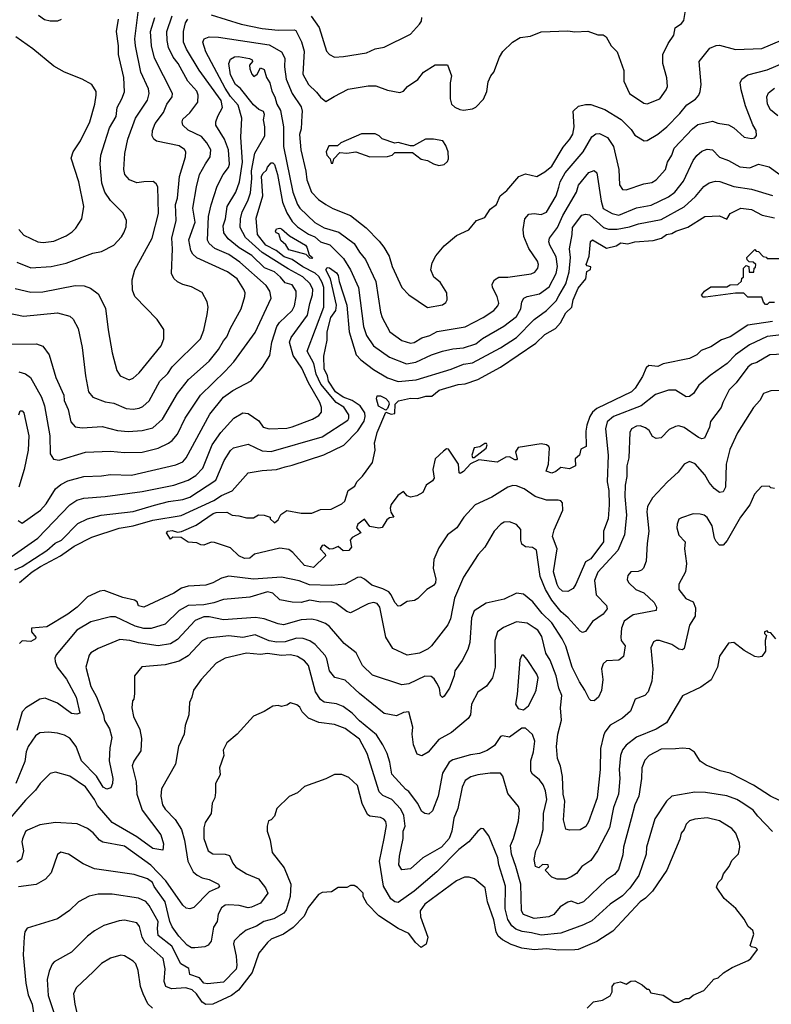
# Model space of a CAD drawing. Extents: x 1793424 to 1900092, y 321114 to 470632.
# Tile 263 of 292: x 1856012 to 1860268, y 451525 to 457103. Entities that reach past the tile are written whole.
import ezdxf

# ---------------------------------------------------------------- set-up
doc = ezdxf.new("R2010")
doc.units = 0

msp = doc.modelspace()

# ---------------------------------------------------------------- linework, layer by layer
at = {"layer": '0CON05XD'}
for points in [[(1857095, 457130.5), (1857265, 457076.5), (1857385, 457052.7), (1857475, 457043.3), (1857565, 457046.2), (1857575, 457041.9), (1857607, 456977), (1857622.2, 456925), (1857615.7, 456795), (1857646.9, 456735), (1857692.7, 456692.7), (1857715, 456663.3), (1857745, 456640), (1857792, 456668), (1857871.2, 456708.8), (1857985, 456728.8), (1858028.3, 456728.3), (1858093.6, 456703.6), (1858165, 456690), (1858185, 456697.5), (1858207.5, 456725), (1858265.9, 456764.1), (1858297.5, 456805), (1858365, 456847.5), (1858435, 456847.5), (1858456.7, 456785), (1858450, 456745), (1858450, 456655), (1858457.5, 456625), (1858475, 456607.5), (1858503.6, 456593.6), (1858525, 456590), (1858575, 456597.5), (1858595, 456607.5), (1858638.3, 456651.7), (1858656.7, 456695), (1858665, 456750), (1858680, 456785), (1858696.7, 456805), (1858729.3, 456890.7), (1858747, 456923), (1858802.5, 456975), (1858845, 457002.5), (1858905, 457010), (1858965, 457033.8), (1859115, 457038.8), (1859155, 457033.8), (1859228.3, 457038.3), (1859285, 457017.5), (1859315, 457017.5), (1859332.5, 457005), (1859360, 456955), (1859395, 456920), (1859432.5, 456815), (1859432.5, 456755), (1859465, 456683.8), (1859545, 456630), (1859565, 456626.2), (1859635.6, 456654.4), (1859673.3, 456705), (1859680, 456725), (1859676.1, 456773.9), (1859654, 456855), (1859653.3, 456905), (1859683, 456967), (1859715.6, 457014.4), (1859723, 457057), (1859758.5, 457081.5), (1859771.7, 457098.3), (1859783.1, 457166.9)], [(1855895, 455452), (1856033, 455423), (1856225, 455442), (1856295, 455423.8), (1856315, 455406.7), (1856342.7, 455352.7), (1856365.8, 455245), (1856384.1, 455085.9), (1856400.8, 454995), (1856425, 454964), (1856495, 454938.6), (1856545, 454930), (1856615, 454900), (1856655, 454896.9), (1856687.4, 454902.6), (1856708.7, 454911.3), (1856745, 454944.2), (1856805.8, 455055), (1856851.3, 455098.7), (1856875, 455135.8), (1857035.7, 455295), (1857053.9, 455343.9), (1857073.6, 455433.6), (1857078.8, 455475), (1857073.6, 455503.6), (1857045, 455557.5), (1856985, 455590), (1856935, 455602.5), (1856905, 455617.5), (1856885, 455637.5), (1856871.2, 455665), (1856876.4, 455805), (1856872.2, 455865), (1856896.7, 455965), (1856894.6, 456055), (1856905, 456091.2), (1856915.6, 456215), (1856950, 456325), (1856952, 456355), (1856945, 456368), (1856915, 456387.8), (1856785.5, 456415.5), (1856772, 456425), (1856760.8, 456445), (1856763.1, 456475), (1856779.4, 456515), (1856825, 456576.2), (1856844.2, 456625), (1856874.3, 456665.7), (1856877.5, 456685), (1856775.5, 456885), (1856757.8, 456955), (1856751.8, 457035), (1856776.7, 457115)], [(1855965, 455264.3), (1856106.8, 455266.8), (1856142.7, 455252.7), (1856178, 455205), (1856215.7, 455075.7), (1856260.6, 454975), (1856264.3, 454945), (1856285.6, 454895), (1856300.8, 454825), (1856325, 454796), (1856365, 454790.8), (1856479.1, 454799.1), (1856565, 454775.6), (1856625, 454769.5), (1856705, 454775.6), (1856765, 454791.4), (1856820.9, 454839.1), (1856905.7, 454985), (1856967.5, 455065), (1857085, 455169.2), (1857138.1, 455235), (1857165, 455283.8), (1857185, 455306.2), (1857204.5, 455355.5), (1857265.8, 455465), (1857286, 455535), (1857287.5, 455555), (1857280.8, 455575), (1857242.9, 455635), (1857188, 455675), (1857014.6, 455754.6), (1856991.4, 455775), (1856981.1, 455795), (1856970, 455855), (1857004.4, 455955), (1856991.8, 456035), (1857013.1, 456155), (1857030.6, 456225), (1857063, 456287), (1857090.8, 456325), (1857094.3, 456365), (1857071.5, 456405), (1857040.2, 456440.2), (1856966.4, 456476.4), (1856935.7, 456505.7), (1856930.8, 456525), (1856935, 456540), (1856975.8, 456575), (1857020, 456635), (1857022.5, 456675), (1857015, 456697.5), (1856963.3, 456755), (1856909.5, 456855), (1856880.8, 456890.8), (1856853.8, 456945), (1856847.3, 456985), (1856844.6, 457035), (1856874.6, 457125)], [(1855985, 455580), (1856075, 455560), (1856141.7, 455561.7), (1856325, 455597.5), (1856375.8, 455595.8), (1856412.7, 455582.7), (1856455, 455550), (1856497.7, 455467.7), (1856512, 455345), (1856536, 455215), (1856561.2, 455115), (1856580, 455085), (1856631.7, 455061.7), (1856655, 455071.2), (1856687.4, 455102.6), (1856812.5, 455255), (1856828, 455295), (1856827.7, 455347.7), (1856790, 455405), (1856663.8, 455535), (1856650.5, 455570.5), (1856648.3, 455628.3), (1856662.9, 455685), (1856762.5, 455865), (1856796.7, 456005), (1856793.8, 456155), (1856785, 456172.5), (1856767, 456187), (1856715, 456183.3), (1856675, 456178.8), (1856633.3, 456195), (1856606.2, 456225), (1856600.8, 456255), (1856607.5, 456345), (1856624.3, 456425), (1856668.1, 456545), (1856735, 456646.2), (1856745.5, 456684.5), (1856741.1, 456711.1), (1856696.7, 456805), (1856666.5, 456955), (1856664.4, 456995), (1856683.3, 457145)], [(1855995, 455728.6), (1856075, 455697.5), (1856190, 455705), (1856275, 455724.3), (1856425, 455780), (1856475, 455790), (1856545, 455826.2), (1856587.9, 455872.1), (1856601.2, 455895), (1856615, 455930), (1856616.2, 455965), (1856597.3, 456007.3), (1856525, 456078.8), (1856494.3, 456125), (1856476.6, 456176.6), (1856468.1, 456285), (1856471.9, 456335), (1856492.8, 456407.2), (1856520.6, 456489.4), (1856556.9, 456555), (1856562.9, 456605), (1856590, 456655), (1856605.7, 456694.3), (1856600.5, 456775), (1856570.6, 456905), (1856571.1, 456955), (1856560.6, 457035), (1856571.4, 457105)], [(1856007.3, 455107.3), (1856045, 455096), (1856072, 455075), (1856134.4, 454965), (1856152.2, 454915), (1856182.9, 454745), (1856184.3, 454644.3), (1856202.5, 454612.5), (1856235, 454607.5), (1856385, 454652.9), (1856525, 454658.6), (1856605, 454650.6), (1856705, 454651.9), (1856795, 454675.6), (1856855, 454704.3), (1856875, 454718), (1856905, 454754), (1856949.4, 454845), (1857035, 454976), (1857175, 455111.9), (1857224.7, 455165.3), (1857345, 455330), (1857435.8, 455525), (1857428.6, 455565), (1857406.7, 455596.7), (1857258.7, 455728.7), (1857195, 455771.8), (1857117.3, 455807.3), (1857085.4, 455835.4), (1857074.5, 455854.5), (1857081.5, 455988.5), (1857095.4, 456054.6), (1857130.5, 456159.5), (1857163.3, 456225), (1857194.5, 456265), (1857200.4, 456285), (1857194.5, 456365), (1857170.5, 456425), (1857122.5, 456505), (1857122, 456525), (1857134.4, 456555.6), (1857159.5, 456605), (1857152.5, 456645), (1857027.6, 456817.6), (1856955.4, 456935.4), (1856940, 456975), (1856939.1, 457035), (1856950, 457085), (1856964.3, 457105)], [(1856245.9, 457104.1), (1856225, 457093.8), (1856185, 457093.8), (1856152.3, 457102.3), (1856117.3, 457127.3)], [(1857662.4, 457122.4), (1857708, 457058), (1857748, 456925), (1857765, 456906.2), (1857795, 456891.2), (1857845, 456894), (1857975, 456915.8), (1858025, 456938), (1858075, 456946.2), (1858225, 457021.2), (1858275, 457077.5), (1858286.2, 457095), (1858288.8, 457115)], [(1856006, 455915), (1856035, 455882), (1856115, 455844), (1856145, 455840.8), (1856205, 455847.5), (1856275, 455877.5), (1856309.3, 455900.7), (1856329.1, 455920.9), (1856364, 455975), (1856374.2, 456045), (1856347.1, 456185), (1856302.3, 456317.7), (1856313.8, 456355), (1856355, 456416.7), (1856409.2, 456525), (1856437.5, 456625), (1856444.2, 456675), (1856443.8, 456695), (1856420, 456735), (1856365.8, 456765.8), (1856265.8, 456805.8), (1856205, 456840), (1856085, 456938), (1855988.8, 457005)], [(1856003.8, 454265), (1856025, 454250), (1856128.6, 454325), (1856160.5, 454359.5), (1856214.2, 454445), (1856245, 454470), (1856285, 454490.6), (1856375, 454515.6), (1856475, 454518.1), (1856525, 454526.9), (1856645, 454522.2), (1856895, 454581.5), (1856935, 454598.6), (1856955, 454621.2), (1857087.5, 454867.5), (1857166.1, 454963.9), (1857218, 455002), (1857322.3, 455057.7), (1857386.7, 455135), (1857428.8, 455201.2), (1857440, 455275), (1857467.5, 455365), (1857481.9, 455388.1), (1857555, 455456), (1857568.2, 455481.8), (1857577.1, 455535), (1857576.9, 455565), (1857555, 455600), (1857515, 455611.5), (1857489.1, 455645), (1857455, 455674.5), (1857396.9, 455696.9), (1857326.3, 455766.3), (1857255, 455811.1), (1857191.7, 455861.7), (1857168.1, 455895), (1857164.5, 455934.5), (1857177.1, 455975), (1857185.6, 456045), (1857234.6, 456125.4), (1857255.4, 456185), (1857272.7, 456295), (1857263.4, 456436.6), (1857269.4, 456545), (1857248.3, 456618.3), (1857205, 456668.5), (1857174.7, 456715), (1857065, 456920), (1857048.8, 456975), (1857056.1, 456993.9), (1857084.1, 457005.9), (1857137, 457003), (1857425, 456960), (1857495, 456921.4), (1857513.6, 456885), (1857511.5, 456835), (1857520.4, 456765), (1857554.2, 456685), (1857605, 456610), (1857611.9, 456585), (1857609.2, 456559.2), (1857605.6, 456485), (1857596.8, 456453.2), (1857604.5, 456365), (1857632.5, 456245), (1857637.8, 456195), (1857664.3, 456125), (1857703.8, 456083.8), (1857745, 456055.7), (1857785, 456032.9), (1857885, 455994.2), (1857972.8, 455922.8), (1858047.6, 455847.6), (1858074.4, 455814.4), (1858103, 455763), (1858120, 455705), (1858175.8, 455585.8), (1858215, 455543.3), (1858321.7, 455471.7), (1858405, 455487.5), (1858425, 455500), (1858432.5, 455515), (1858430, 455555), (1858393.3, 455615), (1858357.5, 455645), (1858340, 455685), (1858347.5, 455725), (1858367.5, 455765), (1858415, 455822.5), (1858485, 455880), (1858555, 455912.5), (1858597.5, 455965), (1858645, 455982.5), (1858675, 456030), (1858712.5, 456055), (1858732.5, 456105), (1858770, 456135), (1858837.5, 456215), (1858875, 456230), (1858940, 456215), (1858985, 456240), (1859025, 456272.5), (1859089.1, 456380.9), (1859127.1, 456425), (1859144.4, 456455), (1859151.9, 456495), (1859146.2, 456585), (1859176.8, 456613.2), (1859215, 456622.9), (1859245, 456622.9), (1859325, 456594), (1859417, 456537), (1859475, 456481.2), (1859495, 456449.2), (1859547, 456417), (1859565, 456418.8), (1859625, 456454.2), (1859675.8, 456495), (1859748.9, 456571.1), (1859790.3, 456619.7), (1859837.9, 456652.1), (1859857.5, 456675), (1859865.8, 456695), (1859870, 456735), (1859860, 456865), (1859919.3, 456940.7), (1859955, 456956.7), (1859975, 456957.5), (1860065, 456933.8), (1860215, 456940), (1860325, 456985.8)], [(1855848.5, 453981.5), (1856114.2, 454165), (1856295.5, 454354.5), (1856335, 454380), (1856375, 454393.1), (1856495, 454401.1), (1856705, 454430.5), (1856885, 454465.5), (1856965, 454494.4), (1857009.3, 454520.7), (1857048.1, 454561.9), (1857101.4, 454695), (1857150, 454765), (1857225, 454846), (1857275, 454875.8), (1857305, 454872), (1857365, 454830.8), (1857390, 454795), (1857425, 454784.4), (1857525, 454788.6), (1857555, 454795.7), (1857670.3, 454839.7), (1857705, 454860), (1857720.8, 454879.2), (1857720.8, 454905), (1857710.6, 454935), (1857646.2, 455045), (1857609.2, 455129.2), (1857560.5, 455200.5), (1857539.6, 455275), (1857547.9, 455302.1), (1857642, 455428), (1857653.6, 455495), (1857670, 455545), (1857670.7, 455575), (1857656.1, 455606.1), (1857615, 455645.4), (1857531.5, 455691.5), (1857385, 455784), (1857289.4, 455869.4), (1857260.5, 455925), (1857262.7, 455975), (1857272.2, 456015), (1857304, 456076), (1857317.9, 456122.1), (1857326.3, 456203.7), (1857324.2, 456245.8), (1857343.3, 456346.7), (1857400.6, 456445), (1857400.6, 456495), (1857392, 456535), (1857398, 456565), (1857391.7, 456581.7), (1857365, 456594.2), (1857335, 456621.1), (1857262.1, 456712.1), (1857234.5, 456735), (1857205, 456791.2), (1857196, 456855), (1857205, 456880), (1857227.3, 456892.7), (1857250, 456895), (1857312.7, 456882.7), (1857327.5, 456875), (1857330, 456865), (1857312.5, 456845), (1857314.2, 456825), (1857325.8, 456795), (1857338.3, 456781.7), (1857356.8, 456793.2), (1857375, 456830), (1857395, 456820), (1857409.2, 456775), (1857427.3, 456745), (1857438.7, 456698.7), (1857456.4, 456665), (1857467.8, 456625), (1857487.9, 456587.9), (1857505.4, 456495.4), (1857505.5, 456385), (1857558.8, 456125), (1857585.3, 456055.3), (1857598.6, 456035), (1857682.9, 455952.9), (1857735, 455923.8), (1857818.3, 455898.3), (1857905.6, 455835), (1857935, 455786), (1857970.6, 455745), (1858028.7, 455618.7), (1858054.3, 455445), (1858064.2, 455415), (1858108, 455335), (1858175.6, 455285.6), (1858225, 455270.6), (1858245, 455274.4), (1858289.3, 455300.7), (1858335, 455314.4), (1858375.9, 455335.9), (1858535, 455361.9), (1858636, 455415), (1858696.2, 455455), (1858718.8, 455481.2), (1858723.9, 455496.1), (1858715.8, 455535), (1858689.2, 455585), (1858688, 455605), (1858700.3, 455629.7), (1858725, 455644), (1858775, 455644.3), (1858907.9, 455662.1), (1858928.3, 455671.7), (1858945.4, 455694.6), (1858949.4, 455715), (1858943.1, 455735), (1858895, 455806.2), (1858866.9, 455875), (1858863.1, 455915), (1858872.2, 455975), (1858895, 456000.6), (1858925, 456004.3), (1858965, 455999.4), (1858995, 456012.9), (1859049.6, 456105), (1859064.4, 456154.4), (1859071.8, 456185), (1859100.6, 456235), (1859202.9, 456355), (1859251.7, 456438.3), (1859275, 456456), (1859295, 456457.5), (1859340, 456435), (1859374.2, 456385), (1859404.4, 456255), (1859407.6, 456167.6), (1859425, 456141.2), (1859445, 456138), (1859545, 456172.5), (1859590.5, 456179.5), (1859616.2, 456195), (1859669.2, 456255), (1859680, 456295), (1859704.4, 456335), (1859716.9, 456375), (1859820.8, 456485), (1859851.7, 456508.3), (1859935, 456527.5), (1859965, 456516), (1860025, 456507.5), (1860055, 456490.8), (1860115, 456437.1), (1860155, 456430), (1860175, 456433.3), (1860183, 456447), (1860181.2, 456475), (1860162.5, 456507.5), (1860121.4, 456615), (1860096.9, 456705), (1860092, 456745), (1860101.2, 456765), (1860135, 456790.8), (1860245, 456817.8), (1860355, 456865.6)], [(1860305, 456558.1), (1860263, 456593), (1860245.6, 456625), (1860243.1, 456665), (1860252.4, 456687.6), (1860285, 456715.7)], [(1858385, 456276.7), (1858415, 456282.5), (1858435, 456300), (1858440, 456315), (1858437.5, 456355), (1858425, 456390), (1858407, 456417), (1858355, 456426.2), (1858310, 456425), (1858241.7, 456388.3), (1858225, 456387.5), (1858155, 456406.7), (1858135, 456402.5), (1858065, 456427.5), (1858047.5, 456445), (1858025, 456456), (1857947, 456457), (1857830, 456405), (1857811.7, 456388.3), (1857761.7, 456388.3), (1857746.7, 456355), (1857750, 456335), (1857770, 456315), (1857775, 456290), (1857785, 456290), (1857790, 456315), (1857825, 456350), (1857865, 456347.5), (1857915, 456353.8), (1857995, 456326.7), (1858095, 456327.5), (1858120, 456335), (1858135, 456350), (1858235, 456350), (1858285, 456313.3), (1858320, 456305), (1858355, 456286.7), (1858385, 456276.7)], [(1855984, 453986), (1856025, 454004.6), (1856164.7, 454095.3), (1856213.2, 454136.8), (1856248.6, 454155), (1856341.7, 454248.3), (1856395, 454275.6), (1856472.5, 454295), (1856655, 454317.3), (1856775, 454353.3), (1856855, 454373.6), (1856935, 454384.5), (1856975, 454398.5), (1857122.2, 454495), (1857169.4, 454605), (1857205, 454662), (1857222.6, 454677.4), (1857305, 454697.8), (1857385, 454661.1), (1857435, 454655.7), (1857725, 454739.5), (1857869.2, 454835), (1857875.6, 454845), (1857875.6, 454865), (1857847.7, 454907.7), (1857803.8, 454933.8), (1857717.2, 455037.2), (1857689.7, 455095), (1857677.9, 455155), (1857639.5, 455225), (1857734.1, 455475), (1857734.1, 455585), (1857723.7, 455613.7), (1857705, 455647.1), (1857685, 455667.2), (1857615, 455702.8), (1857553.7, 455743.7), (1857509.1, 455759.1), (1857464.8, 455794.8), (1857405, 455825.3), (1857358.5, 455885), (1857351.2, 455978.8), (1857387.7, 456105), (1857381.2, 456215), (1857387.7, 456232.3), (1857409.7, 456250.3), (1857415, 456266.7), (1857435, 456292), (1857445, 456292.5), (1857455, 456282), (1857471.6, 456225), (1857499.7, 456069.7), (1857525, 456008.6), (1857555, 455958.9), (1857585, 455929.5), (1857647.8, 455887.8), (1857682.7, 455872.7), (1857714.3, 455845), (1857767.1, 455827.1), (1857845, 455750), (1857885.6, 455685), (1857930, 455585), (1857957.8, 455365), (1857975, 455314), (1858014.6, 455254.6), (1858105, 455190.5), (1858202.6, 455152.6), (1858255, 455163.1), (1858343.8, 455205), (1858405.4, 455224.6), (1858465, 455238.9), (1858525, 455244.5), (1858595, 455267.1), (1858633, 455297), (1858753.1, 455366.9), (1858825, 455422.2), (1858849.5, 455465), (1858855.8, 455504.2), (1858866.2, 455525), (1858885.5, 455534.5), (1858955, 455549.5), (1859010.5, 455589.5), (1859049.6, 455665), (1859057.6, 455705), (1859048.7, 455758.7), (1859013.3, 455825), (1859008.6, 455845), (1859012, 455865), (1859057.5, 455925), (1859086.6, 455993.4), (1859164.4, 456125), (1859175.8, 456165), (1859235, 456237.5), (1859265, 456247.5), (1859280, 456235), (1859304, 456074), (1859315, 456033.3), (1859366.2, 456005), (1859405, 455995.5), (1859505, 456037.8), (1859587.4, 456052.6), (1859685, 456098.9), (1859721.9, 456125), (1859771.1, 456188.9), (1859825.7, 456305), (1859846.3, 456333.7), (1859875, 456357.5), (1859905, 456368.6), (1859935, 456365.7), (1859975, 456324.3), (1860025.4, 456305.4), (1860089.7, 456269.7), (1860147.1, 456262.9), (1860195, 456284), (1860255, 456269.4), (1860315.6, 456225.6)], [(1856010.4, 453915), (1856082.7, 453975), (1856129.1, 454005), (1856241.9, 454065), (1856319.5, 454120.5), (1856419.5, 454170.5), (1856575, 454222.1), (1856655, 454236.4), (1856765, 454267.5), (1856925, 454293.1), (1857111.1, 454378.9), (1857153.6, 454406.4), (1857215.5, 454434.5), (1857305, 454536.2), (1857385, 454549.2), (1857466.1, 454553.9), (1857515, 454570.6), (1857555, 454578.6), (1857733, 454637), (1857846.9, 454693.1), (1857925.9, 454774.1), (1857962.2, 454827.8), (1857968.5, 454855), (1857965.4, 454875), (1857938.9, 454915), (1857894.8, 454944.8), (1857844.2, 454964.2), (1857799.5, 454995), (1857760.3, 455055), (1857754.6, 455085), (1857735.9, 455125), (1857732.9, 455197.1), (1857753.6, 455286.4), (1857751.8, 455335), (1857774, 455415), (1857801.9, 455455), (1857805.6, 455485), (1857772, 455635), (1857745.7, 455685), (1857751.9, 455698.1), (1857765, 455696.9), (1857805, 455668.2), (1857815, 455654), (1857820.3, 455619.7), (1857864.5, 455485), (1857878.2, 455335), (1857917.1, 455205), (1857942.5, 455175), (1858015, 455121.9), (1858095, 455074.4), (1858155, 455053.5), (1858257.6, 455062.4), (1858455, 455123.3), (1858525, 455151.1), (1858575, 455159.6), (1858735, 455243.3), (1858825, 455303.3), (1858925, 455404.2), (1858995, 455455.6), (1859049.1, 455510.9), (1859065, 455537.5), (1859105, 455606.2), (1859122.5, 455675), (1859131.2, 455755), (1859124.6, 455805), (1859140.8, 455885), (1859142.2, 455925), (1859195, 455995.8), (1859215, 456001.4), (1859237.4, 455997.4), (1859318.1, 455925), (1859345, 455916.7), (1859395, 455915.3), (1859465, 455928.5), (1859515, 455947.1), (1859645, 455970.4), (1859775, 456043.1), (1859838.2, 456101.8), (1859885, 456158), (1859915, 456178.8), (1859951.2, 456188.8), (1859977, 456187), (1860055, 456156.9), (1860155, 456142.5), (1860275, 456107.5)], [(1860275, 455392.9), (1860135, 455373.1), (1860035, 455305.6), (1859985, 455288.6), (1859925, 455248.6), (1859870.8, 455229.2), (1859846.7, 455205), (1859805, 455184.2), (1859655.9, 455154.1), (1859625, 455138.8), (1859575, 455144.3), (1859560, 455130), (1859538, 455082), (1859496.2, 455015), (1859476.2, 454995), (1859280.3, 454899.7), (1859255, 454879.2), (1859239.4, 454855), (1859222.9, 454805), (1859217.9, 454772.1), (1859220, 454685), (1859189.5, 454670.5), (1859180.8, 454635), (1859157.5, 454615), (1859159.2, 454575), (1859125, 454558), (1859075, 454566.2), (1859047.3, 454542.7), (1859025, 454533.8), (1858992.5, 454545), (1859006.2, 454585), (1859010.8, 454675), (1859008, 454685), (1858993.8, 454695), (1858965, 454700), (1858835, 454678.6), (1858818.9, 454655), (1858828.8, 454615), (1858825, 454610), (1858815, 454608.8), (1858785, 454626), (1858765, 454623.8), (1858715, 454596.2), (1858610.7, 454609.3), (1858565, 454586.7), (1858525, 454543.3), (1858505, 454532.5), (1858500, 454535), (1858495.7, 454585), (1858440.3, 454670.3), (1858429.2, 454670.8), (1858410.9, 454659.1), (1858364.2, 454615), (1858351.2, 454555), (1858358.8, 454505), (1858349.1, 454490.9), (1858313.2, 454466.8), (1858294, 454425), (1858260, 454405), (1858225, 454398.2), (1858206, 454405), (1858185, 454430), (1858153.1, 454406.9), (1858114.3, 454355.7), (1858110, 454335), (1858112.3, 454312.3), (1858130, 454285), (1858105, 454280), (1858090, 454270), (1858065, 454226), (1858045, 454221.9), (1857995, 454232), (1857965, 454272.9), (1857925.6, 454245), (1857918.6, 454225), (1857942.5, 454195), (1857895, 454168.8), (1857882.5, 454155), (1857891.2, 454115), (1857875, 454096.2), (1857844.1, 454094.1), (1857815, 454119.2), (1857785, 454104.3), (1857765, 454102.9), (1857735, 454125.8), (1857725, 454123.8), (1857713.8, 454105), (1857741.2, 454075), (1857743.3, 454065), (1857675, 453999.4), (1857625, 454010), (1857557.5, 454085), (1857535, 454101.4), (1857485, 454108.6), (1857341.2, 454075), (1857315, 454051.9), (1857285, 454051.1), (1857252, 454065), (1857205, 454111.4), (1857115, 454141.4), (1857095, 454142.5), (1857055, 454126.2), (1857037, 454127), (1857015, 454140), (1856965, 454142.5), (1856925, 454170), (1856878.3, 454171.7), (1856865, 454160), (1856842.5, 454195), (1856850, 454205), (1856875, 454208.8), (1856905, 454200), (1856927.3, 454202.7), (1857010.7, 454239.3), (1857106.7, 454305), (1857125, 454311.4), (1857185, 454312), (1857215, 454296), (1857253, 454293), (1857295, 454280), (1857335, 454280), (1857363, 454297), (1857396.4, 454296.4), (1857430, 454285), (1857430, 454275), (1857455, 454252.5), (1857475, 454270), (1857490.7, 454299.3), (1857525, 454322.5), (1857605, 454306.7), (1857666.7, 454306.7), (1857715, 454328), (1857775, 454330), (1857835, 454360), (1857852.5, 454375), (1857871.2, 454435), (1857909.3, 454460.7), (1857920, 454485), (1857953, 454517), (1858010, 454595), (1858023.8, 454665), (1858021.2, 454705), (1858026.1, 454723.9), (1858036, 454765), (1858085, 454880), (1858115, 454868.8), (1858135, 454871.2), (1858137.1, 454925), (1858156.6, 454943.4), (1858225, 454959.4), (1858266.8, 454956.8), (1858310.7, 454969.3), (1858345, 454970), (1858386.3, 455003.7), (1858495, 455035.5), (1858535, 455040), (1858605, 455064.4), (1858735, 455134.5), (1858935, 455270), (1858985, 455318.6), (1859045, 455352.9), (1859073.1, 455385), (1859105, 455442.5), (1859138.6, 455475), (1859145.5, 455515), (1859175, 455581.4), (1859216.9, 455635), (1859223.9, 455676.1), (1859243.3, 455686.7), (1859245, 455702.5), (1859225, 455707.5), (1859220, 455715), (1859236.9, 455763.1), (1859244.4, 455845.6), (1859255, 455856.2), (1859335, 455808.5), (1859389.1, 455820.9), (1859415, 455839.4), (1859455, 455833.6), (1859495, 455843.6), (1859597.9, 455852.1), (1859645.7, 455864.3), (1859675, 455885.6), (1859705, 455891.2), (1859727.5, 455905), (1859795, 455927.1), (1859892, 455988), (1859975, 455992.5), (1860015, 455973.3), (1860035.6, 456004.4), (1860095, 456035.6), (1860155, 456026.9), (1860215.6, 455995.6), (1860285, 455980.6)], [(1857665, 455750), (1857655, 455751.2), (1857632.9, 455772.9), (1857535, 455799.4), (1857517.7, 455827.7), (1857491.2, 455851.2), (1857478.8, 455888.8), (1857463.3, 455895), (1857460, 455905), (1857465, 455917.5), (1857485, 455922.5), (1857495, 455917.5), (1857538.8, 455878.8), (1857629.2, 455825), (1857638.1, 455815), (1857651.2, 455771.2), (1857670, 455755), (1857665, 455750)], [(1860285, 455500), (1860255, 455500), (1860245, 455490), (1860235, 455490), (1860223, 455503), (1860215, 455530), (1860135, 455530), (1860113, 455553), (1860065, 455553.3), (1859895, 455530), (1859881.7, 455531.7), (1859873, 455543), (1859890, 455565), (1859925, 455590), (1860015, 455590), (1860035, 455600), (1860078.3, 455601.7), (1860098.3, 455621.7), (1860101.7, 455638.3), (1860110, 455645), (1860110, 455695), (1860125, 455710), (1860140, 455705), (1860141.7, 455671.7), (1860168.3, 455671.7), (1860170, 455695), (1860178.3, 455701.7), (1860180, 455715), (1860165, 455730), (1860141.7, 455731.7), (1860131.7, 455741.7), (1860130, 455755), (1860175, 455800), (1860181.7, 455791.7), (1860195, 455790), (1860221.7, 455761.7), (1860238.3, 455758.3), (1860245, 455750), (1860315, 455750)], [(1860325, 455317.7), (1860245, 455307.8), (1860145, 455261.1), (1860065.7, 455205), (1860018, 455155), (1859922.1, 455087.9), (1859857.9, 455032.1), (1859828, 454985), (1859805, 454968), (1859785, 454966), (1859725, 455004.2), (1859685, 455004.2), (1859611.1, 454978.9), (1859530, 454915), (1859375, 454855.6), (1859338.9, 454825), (1859328.5, 454785), (1859344.4, 454635), (1859338.2, 454485), (1859347.5, 454435), (1859350, 454355), (1859344.4, 454275), (1859317.5, 454205), (1859317.8, 454145), (1859245, 454048.6), (1859215, 454031.2), (1859161.4, 453905), (1859145, 453880), (1859116.1, 453863.9), (1859085.7, 453865.7), (1859065, 453884.2), (1859055, 453903.8), (1859034.7, 453974.7), (1859054.4, 454105), (1859029.5, 454175), (1859037.9, 454212.1), (1859088.1, 454325), (1859085.8, 454365), (1859075, 454378), (1859061.7, 454381.7), (1858995, 454380.6), (1858930.8, 454400.8), (1858868.8, 454445), (1858825, 454462.9), (1858805, 454464.4), (1858776.2, 454455), (1858685, 454398.6), (1858590, 454355), (1858526.2, 454285), (1858486.2, 454225), (1858435, 454184.2), (1858385, 454110), (1858356.5, 454045), (1858353, 453993), (1858367.5, 453935), (1858367, 453913), (1858355, 453896.7), (1858317.5, 453875), (1858266.8, 453823.2), (1858247, 453813), (1858205, 453806), (1858168.3, 453781.7), (1858155, 453780), (1858135, 453801.2), (1858115.6, 453845), (1858101.2, 453861.2), (1858068.7, 453878.7), (1858005, 453898.6), (1857964.3, 453934.3), (1857944.1, 453944.1), (1857925, 453942.5), (1857855, 453905.7), (1857775, 453897.5), (1857652.2, 453902.2), (1857595, 453923.1), (1857495, 453944.5), (1857335, 453933.3), (1857195, 453950), (1857155, 453939.4), (1857105, 453911.9), (1857065, 453898.5), (1856965, 453894.2), (1856927.5, 453882.5), (1856885, 453854.2), (1856715, 453774), (1856685, 453782.5), (1856676.2, 453805), (1856662.5, 453815), (1856595, 453828.8), (1856489.3, 453869.3), (1856465, 453866.2), (1856395, 453833.8), (1856336.2, 453775), (1856283.8, 453735), (1856165, 453664.2), (1856078.8, 453655), (1856077.5, 453635), (1856103.3, 453605), (1856101.2, 453595), (1856075, 453580.6), (1856026.1, 453583.9), (1856011.2, 453568.8)], [(1860335, 455207.1), (1860260, 455205), (1860185, 455160), (1860155, 455150.6), (1860135.8, 455135), (1860068.6, 455045), (1860029.2, 455005), (1859992.5, 454935), (1859984, 454905), (1859924.1, 454825.9), (1859918, 454795), (1859888.8, 454731.2), (1859875, 454728.8), (1859855, 454736), (1859775, 454792.5), (1859745, 454802), (1859725, 454798.8), (1859689.5, 454780.5), (1859645, 454733.3), (1859615, 454730), (1859595, 454742.5), (1859576.7, 454775), (1859555, 454791.2), (1859525, 454802), (1859505, 454800.8), (1859476.2, 454785), (1859466.2, 454765), (1859461.2, 454621.2), (1859450.5, 454575), (1859450, 454515), (1859440, 454465), (1859438.3, 454401.7), (1859447.8, 454295), (1859435.6, 454185), (1859398.9, 454095), (1859285, 453972.5), (1859266.7, 453925), (1859275.8, 453845), (1859333.8, 453785), (1859337.5, 453765), (1859315.8, 453735), (1859255, 453694.2), (1859215, 453636.2), (1859198.3, 453631.7), (1859185, 453638.8), (1859117.1, 453715), (1859077.6, 453747.6), (1859024.7, 453814.7), (1858988.2, 453875), (1858959.1, 453949.1), (1858938.3, 454098.3), (1858915, 454112.5), (1858875, 454116.7), (1858855, 454132.5), (1858848.8, 454155), (1858848.8, 454215), (1858825, 454243.3), (1858785, 454258), (1858755, 454256), (1858735.8, 454244.2), (1858698, 454205), (1858645.6, 454115), (1858607.4, 454072.6), (1858524.4, 453945.6), (1858474.5, 453825), (1858451.7, 453708.3), (1858435.5, 453674.5), (1858343.3, 453555), (1858325, 453538.8), (1858275, 453513.3), (1858205, 453502), (1858125, 453540), (1858085.6, 453605), (1858050, 453775), (1858036.4, 453796.4), (1858015, 453801.9), (1857985.6, 453794.4), (1857885, 453742), (1857865, 453750), (1857803.9, 453796.1), (1857775, 453805.5), (1857715, 453803.6), (1857655, 453813.8), (1857605, 453801.5), (1857553.6, 453803.6), (1857485, 453816), (1857445, 453854.4), (1857415, 453861.8), (1857315, 453831.9), (1857165, 453818.6), (1857110.8, 453799.2), (1857055, 453787.9), (1856965, 453783.3), (1856915, 453755.6), (1856835, 453677.8), (1856756.1, 453653.9), (1856714.6, 453654.6), (1856665, 453667.9), (1856555, 453720), (1856525, 453720.6), (1856415, 453691.9), (1856335.5, 453644.5), (1856217.5, 453505), (1856210, 453485), (1856213.3, 453466.7), (1856224.2, 453435), (1856276.2, 453366.2), (1856330.8, 453265), (1856352.5, 453175), (1856335, 453168), (1856305, 453172.5), (1856225, 453231.4), (1856155, 453258.6), (1856125, 453253.1), (1856046.2, 453205), (1856025, 453182.5), (1855995, 453076.7)], [(1860365, 455003.8), (1860265, 455000), (1860224.1, 454985.9), (1860203.6, 454946.4), (1860166.7, 454905), (1860076.8, 454763.2), (1860032.4, 454667.6), (1860011.4, 454585), (1860008.8, 454455), (1859995, 454427.5), (1859975, 454423.8), (1859945, 454446.2), (1859915, 454481.2), (1859890.8, 454525), (1859837.2, 454587.2), (1859805, 454600), (1859773.8, 454585), (1859741.2, 454538.8), (1859680, 454485), (1859595, 454393.3), (1859567.5, 454345), (1859563.1, 454315), (1859574.3, 454205), (1859564.2, 454135.8), (1859560, 454035), (1859543.6, 453996.4), (1859532.5, 453985), (1859513, 453977), (1859472.5, 453975), (1859456.1, 453953.9), (1859451.7, 453931.7), (1859460, 453915), (1859501.2, 453875), (1859545.6, 453855.6), (1859605, 453801.2), (1859617.5, 453775), (1859616.7, 453755), (1859485, 453730.6), (1859434.2, 453695), (1859419.2, 453655), (1859415.8, 453605), (1859418, 453585), (1859440, 453555), (1859431.2, 453495), (1859405, 453474), (1859335, 453470), (1859315.9, 453454.1), (1859305.8, 453425), (1859314.2, 453365), (1859306.8, 453303.2), (1859290, 453265), (1859265, 453243.8), (1859245, 453246.7), (1859236.7, 453255), (1859212.5, 453305), (1859180.9, 453350.9), (1859140.5, 453435), (1859105, 453553.3), (1859084.3, 453595), (1859025.3, 453685.3), (1858969.8, 453739.8), (1858918, 453805), (1858865, 453848), (1858825, 453854), (1858755, 453819.2), (1858652.7, 453797.3), (1858585.8, 453754.2), (1858569.2, 453715), (1858560, 453575), (1858549.2, 453535), (1858517, 453473), (1858476.2, 453415), (1858472.5, 453385), (1858445, 453316.7), (1858415, 453270), (1858405, 453263.8), (1858394.2, 453274.2), (1858388.1, 453315), (1858374.4, 453345), (1858359.5, 453369.5), (1858342.2, 453382.2), (1858305, 453383.3), (1858215, 453340), (1858175, 453334.2), (1858010.3, 453390.3), (1857952, 453445), (1857916, 453516), (1857848.8, 453568.8), (1857766.1, 453666.1), (1857742.6, 453682.6), (1857698.7, 453698.7), (1857665, 453706.7), (1857605, 453702.2), (1857505, 453674.4), (1857475, 453679.4), (1857395, 453708.6), (1857346.8, 453716.8), (1857165, 453702.5), (1857085, 453720.4), (1857055, 453720.8), (1857005, 453699.4), (1856905, 453590.8), (1856865, 453566.7), (1856795, 453555.6), (1856685, 453571.8), (1856635, 453586.2), (1856579.1, 453590.9), (1856455, 453541.2), (1856415, 453516.2), (1856405, 453503.3), (1856386, 453435), (1856415, 453326.2), (1856446.2, 453266.2), (1856485.7, 453164.3), (1856492.4, 453132.4), (1856520.8, 453085), (1856534.1, 453035.9), (1856522.7, 452977.3), (1856518.1, 452905), (1856538.6, 452805), (1856537.1, 452775), (1856527.8, 452752.2), (1856505, 452744.2), (1856485, 452755.8), (1856446.7, 452816.7), (1856362.2, 452905), (1856331.8, 452985), (1856295, 453031.9), (1856265, 453049.2), (1856225, 453060.8), (1856175, 453065.8), (1856125, 453062.5), (1856100.8, 453045), (1856059.1, 452985), (1856048.2, 452955), (1856040.4, 452899.6), (1855990.5, 452775)], [(1858085, 454890), (1858043.4, 454913.4), (1858031.2, 454955), (1858035, 454972.5), (1858055, 454971.2), (1858085, 454956.2), (1858100.7, 454940.7), (1858103.3, 454925), (1858095, 454900), (1858085, 454890)], [(1856006.7, 454865), (1856013.8, 454886.2), (1856025, 454887.5), (1856035.8, 454875.8), (1856062.9, 454745), (1856058.6, 454665), (1856037.8, 454555), (1856006.7, 454455)], [(1858585, 454622.5), (1858652.5, 454675), (1858658.8, 454695), (1858655, 454702.5), (1858645, 454702.5), (1858617, 454683), (1858585, 454676.7), (1858571.2, 454635), (1858575, 454622.5), (1858585, 454622.5)], [(1860285, 454447.5), (1860265, 454450), (1860255, 454460), (1860211.7, 454458.3), (1860173.3, 454415), (1860146.2, 454355), (1860094.2, 454285), (1860017.6, 454152.4), (1859995, 454126.7), (1859975, 454126.2), (1859955, 454146.7), (1859945.8, 454165.8), (1859932.9, 454235), (1859905, 454283.3), (1859886.8, 454296.8), (1859865, 454302.5), (1859825, 454304.2), (1859758.3, 454281.7), (1859745, 454272.5), (1859734, 454245), (1859732, 454225), (1859743.2, 454183.2), (1859780, 454145), (1859775.7, 454105), (1859787, 454023), (1859781.4, 453975), (1859744, 453905), (1859744, 453875), (1859784.2, 453824.2), (1859825.5, 453805.5), (1859838.8, 453771.2), (1859835.7, 453724.3), (1859805, 453672.5), (1859775, 453540), (1859765, 453533.3), (1859745, 453536), (1859705, 453563.1), (1859633.9, 453586.1), (1859615, 453586.2), (1859601.4, 453578.6), (1859585.8, 453544.2), (1859597.3, 453422.7), (1859592, 453355), (1859571.2, 453295), (1859552.5, 453275), (1859496.1, 453253.9), (1859470, 453185), (1859425, 453146.2), (1859354.5, 453105.5), (1859325, 453066.2), (1859316.9, 453045), (1859301.1, 452975), (1859298.1, 452855), (1859281.9, 452695), (1859232.1, 452557.9), (1859217.6, 452532.4), (1859185.8, 452514.2), (1859125, 452511.2), (1859105, 452517.5), (1859090.9, 452570.9), (1859098.5, 452675), (1859089.6, 452715), (1859084.5, 452815), (1859073.4, 452873.4), (1859057, 452917), (1859051.1, 452985), (1859059.2, 453055), (1859079.4, 453135), (1859074.3, 453205), (1859080.8, 453275), (1859064.4, 453315), (1859050, 453385), (1859015, 453473.8), (1858991.4, 453515), (1858968.6, 453608.6), (1858945, 453644.3), (1858925, 453657.8), (1858885, 453684.3), (1858825, 453690.8), (1858750.9, 453659.1), (1858718, 453635), (1858701.9, 453585), (1858704.3, 453435), (1858689.2, 453375), (1858655, 453326.7), (1858605.9, 453294.1), (1858570, 453225), (1858564, 453165), (1858552, 453145), (1858456.2, 453065), (1858385, 453024.2), (1858325, 452954), (1858288.3, 452931.7), (1858262.7, 452942.7), (1858240.8, 452995), (1858234.2, 453055), (1858238.6, 453095), (1858215, 453182.5), (1858185, 453178.8), (1858145, 453158.8), (1858075, 453172.5), (1857935, 453285.6), (1857855, 453360.8), (1857795.8, 453375.8), (1857765.8, 453415), (1857751.3, 453481.3), (1857740.7, 453500.7), (1857685, 453562.5), (1857655, 453583.1), (1857617.4, 453597.4), (1857578.3, 453598.3), (1857515, 453579.1), (1857466.9, 453576.9), (1857423.6, 453583.6), (1857345, 453617.3), (1857275, 453602.9), (1857195, 453611.5), (1857075, 453599.4), (1857045, 453584.3), (1856965, 453498.6), (1856915, 453469.4), (1856835, 453447.5), (1856703.9, 453436.1), (1856662.5, 453385), (1856662.5, 453285), (1856657, 453253), (1856650, 453245), (1856646.7, 453205), (1856656.7, 453155), (1856692.3, 453082.3), (1856701.7, 453031.7), (1856698.3, 452961.7), (1856657.3, 452902.7), (1856649.2, 452875), (1856671.9, 452785), (1856674.3, 452715.7), (1856704.4, 452625), (1856811.4, 452485), (1856825.8, 452435), (1856822.5, 452397.5), (1856765, 452407.1), (1856675, 452474.5), (1856535, 452554.5), (1856451.7, 452651.8), (1856435, 452685.7), (1856385, 452756.9), (1856295, 452817.5), (1856215, 452840), (1856185, 452832.5), (1856126.7, 452775), (1856101.7, 452738.3), (1856045, 452681.2), (1855902.9, 452515)], [(1860292.5, 453595), (1860265, 453630), (1860251.7, 453631.7), (1860245, 453640), (1860230, 453635), (1860230, 453625), (1860240, 453615), (1860233.3, 453585), (1860234, 453525), (1860215, 453496.2), (1860195, 453490.8), (1860175, 453495.8), (1860115, 453530), (1860055, 453573.8), (1860025, 453570), (1859975, 453497.5), (1859962.5, 453435), (1859927.3, 453362.7), (1859868, 453322), (1859765, 453273.3), (1859675, 453118.8), (1859615, 453084.3), (1859505, 453038.1), (1859446.6, 452993.4), (1859425, 452966.2), (1859414.4, 452935), (1859406.7, 452855), (1859410, 452805), (1859402.1, 452715), (1859375, 452640), (1859350.6, 452525), (1859284.3, 452395), (1859245, 452338.8), (1859195, 452306.2), (1859165, 452266.7), (1859135, 452246.2), (1859105, 452234.2), (1859055, 452234), (1859025, 452246), (1858987.5, 452285), (1859006.6, 452303.4), (1859003.8, 452315), (1858972.7, 452317.3), (1858951.7, 452298.3), (1858933.3, 452305), (1858925.7, 452345), (1858934.3, 452395), (1858955, 452436.7), (1858976.5, 452515), (1858978.5, 452605), (1858996.5, 452685), (1858989.5, 452735), (1858975, 452768.8), (1858955, 452796), (1858915, 452828.8), (1858906, 452845), (1858906.9, 452905), (1858921.4, 452955), (1858929.2, 453015), (1858915, 453053.3), (1858875, 453088.8), (1858855, 453090), (1858785, 453037.5), (1858745, 453046.7), (1858735, 453042.5), (1858699.7, 452990.3), (1858657.9, 452962.1), (1858615, 452945.7), (1858565, 452938.6), (1858465, 452910), (1858443.6, 452896.4), (1858405.7, 452835), (1858382.2, 452705), (1858348.3, 452621.7), (1858327.7, 452602.3), (1858305, 452606), (1858287.9, 452617.9), (1858264.5, 452664.5), (1858215, 452730), (1858197.5, 452742.5), (1858118.7, 452828.7), (1858107.6, 452897.6), (1858091.9, 452945), (1858068.6, 452995), (1858031.7, 453051.7), (1857935, 453130.6), (1857894.2, 453175), (1857842.6, 453212.6), (1857806.4, 453226.4), (1857735, 453237.1), (1857715, 453251.4), (1857687.1, 453295), (1857646.7, 453445), (1857625, 453471.1), (1857585, 453495.5), (1857545.4, 453505.4), (1857495, 453500.4), (1857415, 453512.9), (1857375, 453506.9), (1857295, 453514.3), (1857175, 453486), (1857125, 453456.7), (1857040, 453365), (1856996.2, 453305), (1856985.7, 453264.3), (1856974, 453235), (1856969.2, 453165), (1856948, 453105), (1856943.8, 453055), (1856911.2, 452985), (1856893.9, 452886.1), (1856813.8, 452745), (1856810, 452705), (1856820.8, 452655), (1856835, 452630), (1856892, 452572), (1856926.9, 452515), (1856944.4, 452454.4), (1856964.3, 452335), (1856994.6, 452274.6), (1857016.3, 452256.3), (1857045, 452241.9), (1857085, 452232.5), (1857136.7, 452205), (1857143.3, 452195), (1857135, 452184), (1857085, 452162), (1856997.3, 452072.7), (1856975, 452066.2), (1856955, 452068.8), (1856935.7, 452085.7), (1856839.6, 452225), (1856755, 452312.9), (1856605, 452420.6), (1856483.2, 452443.2), (1856463.8, 452455), (1856427, 452497), (1856395, 452521.2), (1856337, 452547), (1856215, 452555.7), (1856125, 452540.8), (1856055, 452512), (1856045, 452503.3), (1856027, 452463), (1856024.2, 452445), (1856033.1, 452395), (1856022.3, 452347.7), (1855995, 452330)], [(1858865, 453192.5), (1858893.6, 453216.4), (1858927.5, 453282.5), (1858936.7, 453305), (1858947.5, 453375), (1858940.6, 453395), (1858885, 453478.8), (1858865, 453502.5), (1858855, 453502.5), (1858844.1, 453475.9), (1858829.5, 453280.5), (1858818.8, 453225), (1858835, 453200), (1858865, 453192.5)], [(1860315, 452678.8), (1860263.2, 452703.2), (1860166.9, 452766.9), (1860035, 452834.2), (1859977.6, 452847.6), (1859899.3, 452879.3), (1859865, 452902.5), (1859833, 452953), (1859805, 452972.5), (1859765, 452976.7), (1859725, 452972), (1859645, 452970), (1859576.7, 452935), (1859551.7, 452908.3), (1859534.2, 452865), (1859532.9, 452805), (1859516.9, 452705), (1859495.5, 452654.5), (1859473.3, 452575), (1859430.6, 452415), (1859427.6, 452372.4), (1859401.7, 452288.3), (1859379.7, 452260.3), (1859335, 452230), (1859205, 452105.6), (1859175, 452094.4), (1859135, 452108.6), (1859115, 452104.2), (1859073, 452077), (1859035.5, 452034.5), (1859008.7, 452021.3), (1858925, 452011.4), (1858865, 452034.2), (1858853.1, 452055), (1858848.8, 452205), (1858820.9, 452305), (1858796.3, 452376.3), (1858791.4, 452425), (1858808.6, 452465), (1858835.8, 452565), (1858842, 452625), (1858835.8, 452645.8), (1858775, 452720), (1858747.3, 452817.3), (1858735, 452833.8), (1858675, 452834.4), (1858605, 452825.6), (1858566.4, 452813.6), (1858535, 452792), (1858516.9, 452755), (1858492.9, 452635), (1858470.2, 452579.8), (1858458.1, 452505), (1858444.4, 452465), (1858400.8, 452415), (1858295, 452354.3), (1858225, 452293.1), (1858175, 452286.2), (1858158.6, 452315), (1858161.4, 452365), (1858182.2, 452465), (1858183.1, 452505), (1858194.5, 452535), (1858187.5, 452595), (1858170.1, 452630.1), (1858119.2, 452685), (1858068, 452708), (1858048, 452728), (1857979.2, 452945), (1857935, 453027.5), (1857855, 453086.7), (1857795, 453109.4), (1857705, 453122), (1857646.2, 453146.2), (1857611.2, 453181.2), (1857597.7, 453207.7), (1857580.7, 453220.7), (1857545, 453232.5), (1857525, 453220), (1857495, 453212.5), (1857475, 453217.5), (1857445, 453213.3), (1857396.1, 453183.9), (1857335, 453157.5), (1857243.3, 453055), (1857184.2, 453005.8), (1857163.3, 452965), (1857166.7, 452935), (1857143.3, 452865), (1857146.7, 452825), (1857121.2, 452775), (1857121.2, 452725), (1857116.2, 452695), (1857102, 452665), (1857096.2, 452605), (1857062, 452555), (1857054.2, 452525), (1857054.3, 452465), (1857078.8, 452395), (1857105, 452378), (1857175, 452376), (1857198.8, 452368.8), (1857218, 452325), (1857235, 452302), (1857295, 452264.4), (1857363.8, 452235), (1857403.8, 452185), (1857416, 452155), (1857375, 452097.5), (1857325, 452074.4), (1857305, 452071.9), (1857254.5, 452084.5), (1857195, 452088.1), (1857175, 452085.7), (1857155, 452072), (1857135.8, 452035), (1857130, 451995), (1857108.5, 451961.5), (1857095, 451882.5), (1857079.4, 451860.6), (1857059.1, 451850.9), (1857004.1, 451844.1), (1856985, 451844), (1856959.1, 451859.1), (1856911.8, 451911.8), (1856874.8, 451964.8), (1856861.8, 451995), (1856834.6, 452105), (1856772.6, 452192.6), (1856762.9, 452215), (1856735, 452236.7), (1856659.5, 452260.5), (1856435, 452293.1), (1856370.5, 452320.5), (1856287.5, 452375), (1856243.9, 452386.1), (1856226.4, 452373.6), (1856189.7, 452270.3), (1856156.8, 452233.2), (1856105, 452202.9), (1856005, 452190.8)], [(1860274.4, 452504.4), (1860191.5, 452591.5), (1860164.3, 452624.3), (1860106.2, 452665), (1860073.3, 452685), (1860015, 452705.6), (1859895.6, 452725.6), (1859835, 452726.9), (1859705, 452704.2), (1859673.6, 452676.4), (1859607.5, 452575), (1859561.9, 452415), (1859560, 452375), (1859516.9, 452255), (1859467, 452183), (1859425, 452138.6), (1859355, 452092.5), (1859251.2, 451998.8), (1859205, 451974.4), (1859075, 451928.1), (1858965, 451917.3), (1858909.7, 451929.7), (1858857, 451937), (1858820.6, 451950.6), (1858799.2, 451969.2), (1858775.9, 452005.9), (1858761.5, 452065), (1858762.2, 452195), (1858724.5, 452315), (1858718.5, 452355), (1858669.1, 452479.1), (1858638.3, 452518.3), (1858625, 452520), (1858605, 452506.7), (1858554.5, 452445.5), (1858497.8, 452402.2), (1858374.6, 452275.4), (1858244.7, 452165.3), (1858155, 452102.5), (1858135, 452105.7), (1858113, 452123), (1858071.8, 452195), (1858049.6, 452335), (1858075.5, 452465), (1858088.1, 452538.1), (1858085, 452560), (1858074.1, 452574.1), (1858055, 452583.8), (1857995, 452591.2), (1857980.6, 452600.6), (1857951.7, 452661.7), (1857924.2, 452764.2), (1857875, 452810), (1857835, 452826.7), (1857795, 452826.7), (1857745, 452802), (1857625, 452758.8), (1857585, 452723.3), (1857537, 452703), (1857467.5, 452635), (1857455, 452590), (1857435, 452570), (1857420, 452565), (1857412.5, 452535), (1857413.3, 452505), (1857429.2, 452455), (1857440.8, 452385), (1857508.7, 452298.7), (1857547.8, 452205), (1857543.1, 452135), (1857520.4, 452059.6), (1857508.2, 452041.8), (1857451.5, 452008.5), (1857394, 451995), (1857352.1, 451967.9), (1857293.3, 451945), (1857256.7, 451915), (1857226.2, 451885), (1857222.7, 451867.3), (1857237, 451797), (1857240.9, 451745), (1857236.6, 451725), (1857165, 451650.4), (1857075, 451640.7), (1857055, 451645.7), (1857028.8, 451675), (1856974.7, 451694.7), (1856968.4, 451728.4), (1856923.8, 451753.8), (1856872.7, 451855), (1856796.2, 451915), (1856791.2, 451955), (1856795.5, 451995), (1856745.5, 452085), (1856725, 452106.7), (1856685, 452126.9), (1856535, 452149.2), (1856455, 452149.2), (1856405, 452138), (1856344.2, 452105.8), (1856293.9, 452056.1), (1856225, 452008.8), (1856053.9, 451956.1), (1856041.2, 451935), (1856036.7, 451906.7), (1856030.6, 451805), (1856045.6, 451645), (1856059.3, 451579.3), (1856082.2, 451525), (1856092.3, 451465)], [(1859225, 451502.5), (1859261.7, 451538.3), (1859311.7, 451548.3), (1859355, 451572.5), (1859367.5, 451595), (1859367.5, 451625), (1859380, 451645), (1859413, 451653), (1859445, 451640), (1859473, 451657), (1859495, 451657.5), (1859536.1, 451636.1), (1859565, 451610), (1859575, 451610), (1859585, 451590), (1859655, 451577.5), (1859715, 451537.5), (1859745, 451537.5), (1859783, 451557), (1859801.7, 451558.3), (1859825, 451577.5), (1859886.1, 451603.9), (1859941.7, 451668.3), (1859967.5, 451675), (1859996.4, 451703.6), (1860046.4, 451733.6), (1860136.1, 451773.9), (1860152.5, 451785), (1860190, 451835), (1860180, 451845), (1860155, 451850), (1860148.3, 451858.3), (1860168.3, 451921.7), (1860163.6, 451943.6), (1860136.7, 451965), (1860115, 452007.5), (1860067.7, 452067.7), (1860000, 452125), (1859958.3, 452188.3), (1859967.5, 452215), (1859987.5, 452235), (1859997.5, 452265), (1860030, 452305), (1860045, 452340), (1860081.7, 452378.3), (1860090, 452415), (1860088.3, 452438.3), (1860066.2, 452495), (1860045, 452520), (1859975, 452563.8), (1859905, 452581.2), (1859835, 452573.8), (1859805, 452563.8), (1859786.2, 452545), (1859774.1, 452515.9), (1859756.7, 452495), (1859749.5, 452460.5), (1859675.7, 452284.3), (1859594.3, 452165), (1859555, 452125.6), (1859525.7, 452105), (1859369.8, 451940.2), (1859279.1, 451880.9), (1859175, 451836), (1859155.7, 451834.3), (1859065, 451831.1), (1858995, 451840), (1858925.6, 451834.4), (1858855, 451843.1), (1858795, 451863.3), (1858745, 451889.5), (1858720.7, 451910.7), (1858708.8, 451935), (1858695.8, 452004.2), (1858661.4, 452105), (1858647.5, 452185), (1858586.1, 452236.1), (1858556.1, 452246.1), (1858530, 452245), (1858485, 452224), (1858305, 452092), (1858278.8, 452055), (1858280.3, 452020.3), (1858323.3, 451905), (1858312.5, 451865), (1858285, 451847.5), (1858252.5, 451875), (1858215.8, 451925.8), (1858155, 451953.8), (1858046.1, 452026.1), (1857980, 452095), (1857957.5, 452135), (1857956.7, 452155), (1857925, 452187.5), (1857905, 452197.5), (1857885, 452197.5), (1857865, 452187.5), (1857815, 452187.5), (1857777, 452163), (1857725, 452157.5), (1857703.6, 452146.4), (1857645, 452073.3), (1857622, 452025), (1857560.6, 451959.4), (1857505, 451921.9), (1857435.6, 451894.4), (1857415, 451876), (1857365.5, 451814.5), (1857327.1, 451705), (1857250.8, 451605), (1857211.4, 451575), (1857105, 451525.5), (1857065, 451524.4), (1857045, 451537.1), (1857012.9, 451585), (1856987.6, 451607.6), (1856952.6, 451617.4), (1856871.8, 451611.8), (1856840, 451625), (1856830, 451655), (1856835.5, 451725.5), (1856824.5, 451784.5), (1856722.9, 451875), (1856705.7, 451905), (1856689.2, 451965), (1856675, 451986), (1856605, 452000.8), (1856575, 451997.5), (1856488.1, 451971.9), (1856435, 451940.8), (1856395, 451911.2), (1856305, 451821.2), (1856206.7, 451765), (1856195, 451752.5), (1856177.7, 451712.3), (1856167.5, 451665), (1856172.9, 451575), (1856213.3, 451455)], [(1856763.4, 451503.4), (1856737.9, 451527.9), (1856710.8, 451585), (1856696, 451625), (1856683, 451717), (1856670, 451755), (1856655, 451770), (1856605, 451798.8), (1856585, 451803.3), (1856525, 451786.2), (1856475, 451756.2), (1856428.6, 451711.4), (1856331.7, 451618.3), (1856316, 451585), (1856322.9, 451525), (1856344.3, 451435)]]:
    msp.add_lwpolyline(points, dxfattribs=at)

doc.saveas('drawing.dxf')
